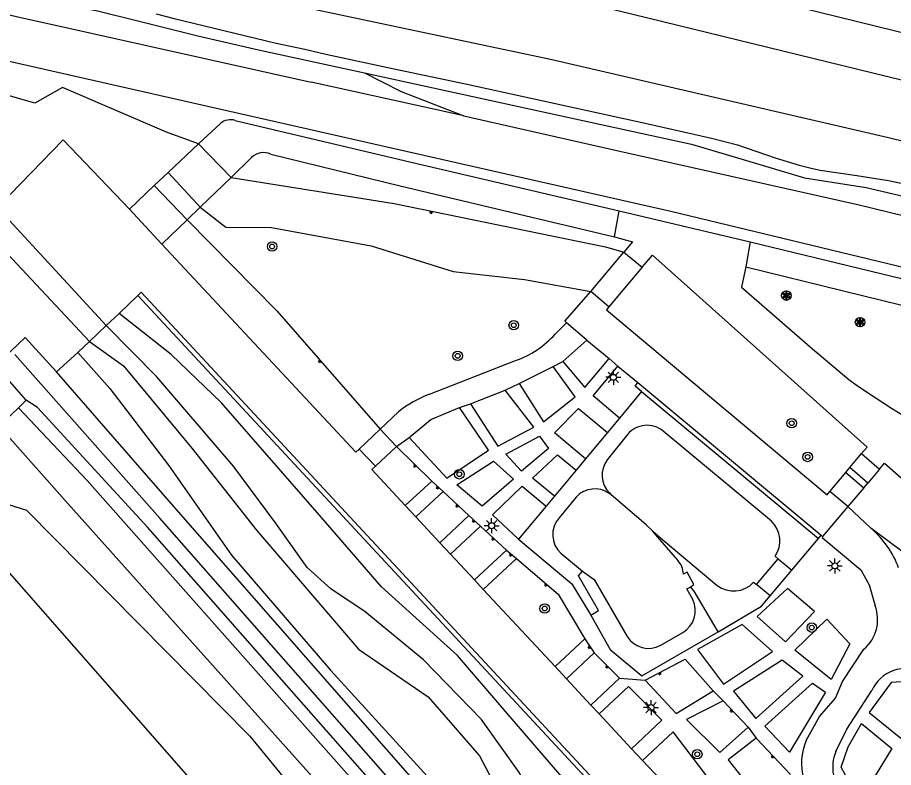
# Model space of a CAD drawing. Extents: x 131000 to 133014, y 396499 to 399001.
# Drawn here: x 132758.2 to 132831.8, y 397064.3 to 397127.3 of the extents above; entities that cross this region are included whole.
import ezdxf

# ---------------------------------------------------------------- set-up
doc = ezdxf.new("R2010")
doc.units = 0
for name, color, linetype in [('gg-afsc-hekwerk', 7, 'Continuous'), ('gg-afsc-muur', 7, 'Continuous'), ('gg-aspt-spoorlijn', 7, 'Continuous'), ('gg-knt-BGT kruinlijn', 7, 'Continuous'), ('gg-knt-bovenkant onderkant talud', 7, 'Continuous'), ('gg-knt-trap', 7, 'Continuous'), ('gg-knt-verharding', 7, 'Continuous'), ('gg-kntw-bovenkant insteek waterloop', 7, 'Continuous'), ('gg-kntw-waterlijn', 7, 'Continuous'), ('gg-kwrk-duiker element', 7, 'Continuous'), ('gt-grn-bladgrens', 7, 'Continuous'), ('gt-grn-groengrens', 7, 'Continuous'), ('gt-symb-boom', 7, 'Continuous'), ('gt-symb-lichtmast', 7, 'Continuous'), ('gt-symb-solitaire heester', 7, 'Continuous'), ('gt-symb-talud symbool', 7, 'Continuous'), ('gx-grn-maaiveld', 7, 'Continuous')]:
    doc.layers.add(name, color=color, linetype=linetype)

# ---------------------------------------------------------------- blocks, each defined once
blk = doc.blocks.new('gt0-TALUD_1')
at = {"layer": 'gt-symb-talud symbool'}
for p, q in [((0, -1), (0, 0)), ((-1, -1), (-1, 0)), ((-0.5, -2), (-0.5, 0)), ((0.5, -2), (0.5, 0)), ((1, -1), (1, 0))]:
    blk.add_line(p, q, dxfattribs=at)
blk = doc.blocks.new('gt0-LMAST')
at = {"layer": 'gt-symb-lichtmast'}
for p, q in [((-0.182, 0.173), (-0.447, 0.438)), ((-0.005, 0.246), (-0.005, 0.621)), ((0.172, 0.173), (0.437, 0.438)), ((-0.255, -0.004), (-0.63, -0.004)), ((-0.182, -0.181), (-0.447, -0.446)), ((-0.005, -0.254), (-0.005, -0.629)), ((0.437, -0.446), (0.172, -0.181)), ((0.245, -0.004), (0.62, -0.004))]:
    blk.add_line(p, q, dxfattribs=at)
blk.add_circle((-0.005, -0.004), 0.25, dxfattribs=at)
blk = doc.blocks.new('gt0-BOOM')
at = {"layer": 'gt-symb-boom'}
for radius in [0.4, 0.2]:
    blk.add_circle((0, 0), radius, dxfattribs=at)
blk = doc.blocks.new('gt0-SH')
at = {"layer": 'gt-symb-solitaire heester'}
blk.add_circle((0, 0), 0.4, dxfattribs=at)
for centre, start, end in [((-0.346, 0.2), 270, 30), ((-0.346, -0.2), 330, 90), ((0, 0.4), 210, 330), ((0.346, 0.2), 150, 270), ((0.346, -0.2), 90, 210), ((0, -0.4), 30, 150)]:
    blk.add_arc(centre, 0.4, start, end, dxfattribs=at)

msp = doc.modelspace()

# ---------------------------------------------------------------- linework, layer by layer
at = {"layer": 'gg-afsc-hekwerk'}
msp.add_line((132753.283, 397085.513), (132778.588, 397056.673), dxfattribs=at)
msp.add_lwpolyline([(132743.722, 397126.538), (132744.536, 397126.577), (132813.063, 397111.044), (132862.158, 397099.218), (133000, 397065.503)], dxfattribs=at)
msp.add_lwpolyline([(132743.722, 397126.538), (132744.536, 397126.577), (132813.063, 397111.044), (132862.158, 397099.218), (133000, 397065.503)], dxfattribs=at)
at = {"layer": 'gg-afsc-muur'}
for p, q in [((132810.29, 397096.655), (132825.694, 397083.85)), ((132810.611, 397095.903), (132825.454, 397083.555)), ((132825.454, 397083.555), (132825.694, 397083.85))]:
    msp.add_line(p, q, dxfattribs=at)
for points in [[(132839.683, 397030.941), (132834.325, 397035.787), (132825.79, 397043.687), (132818.913, 397050.439), (132810.97, 397058.632), (132768.608, 397104.245), (132768.313, 397103.967)], [(132839.187, 397030.821), (132834.052, 397035.502), (132825.503, 397043.392), (132818.645, 397050.165), (132810.679, 397058.363), (132768.313, 397103.967)], [(132810.611, 397095.903), (132810.075, 397096.347), (132810.29, 397096.655)]]:
    msp.add_lwpolyline(points, dxfattribs=at)
at = {"layer": 'gg-aspt-spoorlijn'}
for points in [[(132110.723, 397302.409), (132226.378, 397274.126), (132549.815, 397194.813), (132708.508, 397156.011), (132769.111, 397141.519), (132818.731, 397129.462), (132868.261, 397117.251), (133000, 397085.097)], [(132110.325, 397298.794), (132321.532, 397247.115), (132372.342, 397234.593), (132835.05, 397121.424), (133000, 397081.027)], [(132601.747, 397171.39), (132626.419, 397165.348), (132654.182, 397158.524), (132722.793, 397141.701), (132741.264, 397137.252), (132765.093, 397131.845), (132802.955, 397123.804), (132831.338, 397117.223), (133000, 397075.839)], [(132822.481, 397026.458), (132817.799, 397031.335), (132810.514, 397039.389), (132770.171, 397085.283), (132757.997, 397099.007)]]:
    msp.add_lwpolyline(points, dxfattribs=at)
at = {"layer": 'gg-knt-BGT kruinlijn'}
for p, q in [((132790.027, 397091.279), (132792.991, 397088.388)), ((132792.991, 397088.388), (132793.945, 397087.519)), ((132793.945, 397087.519), (132796.114, 397085.485)), ((132796.114, 397085.485), (132797.09, 397084.613)), ((132797.09, 397084.613), (132799.257, 397082.598)), ((132799.257, 397082.598), (132800.116, 397081.891)), ((132805.844, 397075.143), (132806.643, 397073.962)), ((132806.643, 397073.962), (132808.761, 397071.826)), ((132808.761, 397071.826), (132810.912, 397071.659)), ((132816.609, 397070.765), (132817.446, 397069.93)), ((132817.446, 397069.93), (132819.546, 397067.731)), ((132819.546, 397067.731), (132820.22, 397066.809)), ((132820.22, 397066.809), (132823.123, 397063.762))]:
    msp.add_line(p, q, dxfattribs=at)
for points in [[(132772.469, 397110.32), (132779.989, 397102.694), (132788.668, 397092.735)], [(132800.116, 397081.891), (132803.61, 397078.902), (132805.844, 397075.143)], [(132810.912, 397071.659), (132814.282, 397073.43), (132816.609, 397070.765)]]:
    msp.add_lwpolyline(points, dxfattribs=at)
at = {"layer": 'gg-knt-bovenkant onderkant talud'}
for points in [[(132773.412, 397116.716), (132770.727, 397117.685), (132762.01, 397121.436), (132759.687, 397120.13), (132750.909, 397122.641), (132744.606, 397123.782), (132743.624, 397124.842)], [(132776.158, 397113.873), (132789.838, 397111.683), (132807.583, 397108.061), (132809.134, 397107.617)], [(132773.563, 397111.391), (132775.706, 397109.717), (132779.545, 397109.69), (132787.917, 397108.151), (132794.799, 397105.992), (132800.771, 397105.306), (132806.359, 397104.291)]]:
    msp.add_lwpolyline(points, dxfattribs=at)
at = {"layer": 'gg-knt-trap'}
for p, q in [((132770.875, 397114.282), (132773.412, 397116.716)), ((132773.412, 397116.716), (132776.158, 397113.873)), ((132773.563, 397111.391), (132770.875, 397114.282)), ((132776.158, 397113.873), (132773.563, 397111.391)), ((132767.629, 397111.208), (132769.706, 397113.201)), ((132769.706, 397113.201), (132772.469, 397110.32)), ((132770.345, 397108.282), (132767.629, 397111.208)), ((132772.469, 397110.32), (132770.345, 397108.282)), ((132806.359, 397104.291), (132809.134, 397107.617)), ((132809.134, 397107.617), (132810.668, 397106.345)), ((132810.668, 397106.345), (132807.87, 397103.01)), ((132807.87, 397103.01), (132806.359, 397104.291)), ((132786.9, 397091.065), (132788.668, 397092.735)), ((132788.668, 397092.735), (132790.027, 397091.279)), ((132788.264, 397089.626), (132786.9, 397091.065)), ((132790.027, 397091.279), (132788.264, 397089.626)), ((132828.103, 397089.52), (132829.074, 397090.69)), ((132829.074, 397090.69), (132830.586, 397089.399)), ((132829.605, 397088.225), (132828.103, 397089.52)), ((132826.423, 397087.521), (132827.751, 397089.12)), ((132827.751, 397089.12), (132829.276, 397087.822)), ((132830.586, 397089.399), (132829.605, 397088.225)), ((132827.937, 397086.239), (132826.423, 397087.521)), ((132829.276, 397087.822), (132827.937, 397086.239))]:
    msp.add_line(p, q, dxfattribs=at)
at = {"layer": 'gg-knt-verharding'}
for p, q in [((132773.412, 397116.716), (132775.263, 397118.423)), ((132776.158, 397113.873), (132777.873, 397115.541)), ((132769.706, 397113.201), (132770.875, 397114.282)), ((132772.469, 397110.32), (132773.563, 397111.391)), ((132808.327, 397108.892), (132808.725, 397111.064)), ((132808.725, 397111.064), (132819.735, 397108.467)), ((132819.735, 397108.467), (132819.352, 397106.386)), ((132819.735, 397108.467), (133000, 397064.614)), ((132810.668, 397106.345), (132811.533, 397107.364)), ((132766.744, 397102.471), (132768.313, 397103.967)), ((132765.673, 397101.445), (132766.744, 397102.471)), ((132803.352, 397100.721), (132804.297, 397101.669)), ((132806.012, 397100.222), (132804.297, 397101.669)), ((132763.279, 397099.172), (132764.25, 397100.102)), ((132804.006, 397098.426), (132806.012, 397100.222)), ((132806.012, 397100.222), (132807.878, 397098.666)), ((132761.496, 397097.555), (132763.279, 397099.172)), ((132792.799, 397095.677), (132800.034, 397098.498)), ((132803.196, 397097.995), (132804.006, 397098.426)), ((132807.878, 397098.666), (132808.63, 397098.039)), ((132800.324, 397096.576), (132803.196, 397097.995)), ((132808.63, 397098.039), (132810.29, 397096.655)), ((132799.151, 397096.01), (132800.324, 397096.576)), ((132796.251, 397094.874), (132799.151, 397096.01)), ((132810.611, 397095.903), (132808.757, 397093.678)), ((132758.956, 397095.181), (132758.294, 397094.527)), ((132795.324, 397094.567), (132796.251, 397094.874)), ((132758.294, 397094.527), (132756.654, 397093.001)), ((132788.668, 397092.735), (132790.194, 397094.197)), ((132808.757, 397093.678), (132807.742, 397092.46)), ((132807.742, 397092.46), (132805.915, 397090.267)), ((132821.52, 397085.009), (132812.42, 397092.579)), ((132790.027, 397091.279), (132791.099, 397092.043)), ((132809.429, 397092.3), (132807.729, 397090.168)), ((132805.915, 397090.267), (132805.109, 397089.3)), ((132827.751, 397089.12), (132828.103, 397089.52)), ((132805.109, 397089.3), (132803.289, 397087.116)), ((132829.276, 397087.822), (132829.605, 397088.225)), ((132808.025, 397087.259), (132807.897, 397087.353)), ((132807.909, 397087.387), (132808.025, 397087.259)), ((132803.289, 397087.116), (132802.594, 397086.282)), ((132805.121, 397087.048), (132803.684, 397085.311)), ((132790.775, 397086.326), (132791.651, 397085.384)), ((132802.594, 397086.282), (132800.287, 397083.514)), ((132827.937, 397086.239), (132825.802, 397083.724)), ((132827.937, 397086.239), (132829.858, 397084.422)), ((132791.651, 397085.384), (132793.672, 397083.213)), ((132823.228, 397080.911), (132825.454, 397083.555)), ((132825.694, 397083.85), (132825.802, 397083.724)), ((132793.672, 397083.213), (132794.56, 397082.259)), ((132794.56, 397082.259), (132796.57, 397080.098)), ((132803.836, 397082.333), (132805.642, 397080.829)), ((132822.078, 397081.85), (132821.817, 397082.081)), ((132820.27, 397079.697), (132822.078, 397081.85)), ((132822.078, 397081.85), (132823.228, 397080.911)), ((132821.416, 397078.739), (132823.228, 397080.911)), ((132796.57, 397080.098), (132797.322, 397079.291)), ((132820.018, 397079.898), (132820.27, 397079.697)), ((132797.322, 397079.291), (132803.345, 397072.818)), ((132821.416, 397078.739), (132820.27, 397079.697)), ((132812.217, 397074.607), (132814.06, 397075.664)), ((132803.345, 397072.818), (132804.305, 397071.786)), ((132804.305, 397071.786), (132806.353, 397069.586)), ((132806.353, 397069.586), (132807.046, 397068.84)), ((132807.046, 397068.84), (132809.774, 397065.909)), ((132809.774, 397065.909), (132810.687, 397064.928))]:
    msp.add_line(p, q, dxfattribs=at)
for points in [[(132776.498, 397118.668), (132791.262, 397115.166), (132808.725, 397111.064)], [(132757.592, 397112.448), (132762.047, 397117.031), (132767.629, 397111.208)], [(132779.485, 397115.846), (132790.335, 397113.184), (132808.327, 397108.892)], [(132808.327, 397108.892), (132809.857, 397108.485), (132809.134, 397107.617)], [(132770.345, 397108.282), (132786.623, 397090.801), (132786.9, 397091.065)], [(132811.533, 397107.364), (132829.536, 397091.224), (132829.074, 397090.69)], [(132819.352, 397106.386), (132819.003, 397104.672), (132824.945, 397099.5), (132828.006, 397096.916)], [(132819.352, 397106.386), (132852.166, 397098.303), (133000, 397062.492)], [(132804.297, 397101.669), (132804.166, 397101.813), (132806.359, 397104.291)], [(132807.87, 397103.01), (132807.655, 397102.757), (132826.198, 397087.244), (132826.423, 397087.521)], [(132758.956, 397095.181), (132756.359, 397098.078), (132758.867, 397100.432), (132761.496, 397097.555)], [(132758.294, 397094.527), (132764.055, 397088.438), (132788.92, 397060.384), (132813.342, 397032.623), (132819.555, 397025.767)], [(132791.099, 397092.043), (132792.911, 397093.547), (132795.324, 397094.567)], [(132756.654, 397093.001), (132762.436, 397086.511), (132786.011, 397060.167), (132785.868, 397059.547), (132785.432, 397059.012), (132780.419, 397054.618)], [(132788.264, 397089.626), (132787.963, 397089.347), (132790.775, 397086.326)], [(132830.586, 397089.399), (132831.009, 397089.89), (132837.833, 397083.871), (132842.876, 397079.755), (132846.223, 397077.381), (132851.05, 397074.062), (132857.738, 397070.09), (132863.161, 397067.335), (132867.996, 397065.023)], [(132811.529, 397084.214), (132811, 397084.718), (132808.025, 397087.259)], [(132811.529, 397084.214), (132812.03, 397083.757), (132816.942, 397079.633)], [(132813.64, 397081.735), (132811.964, 397083.674), (132811.529, 397084.214)], [(132825.802, 397083.724), (132825.768, 397083.662), (132829.015, 397080.931), (132829.717, 397079.684), (132830.218, 397077.921)], [(132800.287, 397083.514), (132804.753, 397079.762), (132806.345, 397077.127)], [(132806.345, 397077.127), (132807.005, 397077.534), (132805.317, 397080.431), (132805.642, 397080.829)], [(132805.642, 397080.829), (132806.618, 397080.118), (132809.398, 397075.348)], [(132814.683, 397079.487), (132815.005, 397079.701), (132814.425, 397080.739), (132814.124, 397080.572)], [(132814.926, 397078.435), (132814.404, 397079.343), (132814.683, 397079.487)], [(132817.039, 397075.719), (132815.012, 397079.15), (132814.866, 397079.334), (132814.683, 397079.487)], [(132817.039, 397075.719), (132820.669, 397077.876), (132821.416, 397078.739)], [(132806.345, 397077.127), (132807.963, 397074.256), (132810.642, 397072.026), (132817.039, 397075.719)], [(132824.419, 397066.619), (132825.548, 397068.614), (132826.876, 397070.161), (132827.463, 397071.553), (132829.281, 397074.264)], [(132826.915, 397065.674), (132827.835, 397067.559), (132829.948, 397070.793)], [(132810.687, 397064.928), (132818.985, 397056.148), (132822.216, 397056.057)]]:
    msp.add_lwpolyline(points, dxfattribs=at)
for centre, radius, start, end in [((132776.112, 397117.377), 1.347, 73.36595, 129.07542), ((132778.902, 397114.513), 1.455, 66.39649, 135.03161), ((132797.378, 397106.049), 8.005, 289.37531, 318.26743), ((132876.02, 397164.354), 82.784, 234.55006, 244.09319), ((132796.577, 397085.995), 10.393, 111.31478, 127.89035), ((132811.064, 397090.948), 2.121, 50.25105, 140.40719), ((132809.418, 397088.881), 2.124, 142.70047, 224.70613), ((132806.685, 397085.602), 2.13, 55.31029, 137.22962), ((132805.261, 397083.899), 2.117, 138.16017, 227.68362), ((132819.952, 397083.371), 2.267, 325.32431, 46.25959), ((132824.793, 397078.381), 7.883, 20.25318, 50.02292), ((132812.348, 397080.515), 1.777, 1.83979, 43.35096), ((132818.336, 397081.439), 2.281, 232.34213, 317.50572), ((132812.963, 397077.528), 2.162, 300.47686, 24.81273), ((132827.109, 397076.769), 3.316, 310.92815, 20.32942), ((132811.189, 397076.431), 2.093, 211.14341, 299.40148), ((132832.764, 397069.584), 3.065, 62.04044, 156.76633), ((132828.996, 397064.713), 4.958, 157.38907, 233.45837), ((132830.014, 397064.368), 3.363, 157.1472, 225.35945)]:
    msp.add_arc(centre, radius, start, end, dxfattribs=at)
at = {"layer": 'gg-kntw-bovenkant insteek waterloop'}
for points in [[(132837.526, 397029.978), (132827.47, 397039.198), (132823.128, 397044.233), (132817.697, 397050.027), (132814.73, 397052.131), (132810.15, 397056.405), (132804.614, 397062.756), (132799.042, 397069.211), (132795.158, 397073.739), (132788.79, 397079.515), (132783.386, 397085.76), (132775.35, 397094.947), (132771.108, 397099.012), (132766.744, 397102.471)], [(132763.279, 397099.172), (132765.971, 397096.163), (132770.889, 397089.725), (132776.177, 397082.156), (132784.506, 397072.506), (132793.792, 397062.317), (132798.767, 397055.656), (132807.891, 397047.43), (132824.34, 397029.441), (132825.564, 397027.655)]]:
    msp.add_lwpolyline(points, dxfattribs=at)
at = {"layer": 'gg-kntw-waterlijn'}
for points in [[(132833.836, 397029.112), (132828.394, 397033.374), (132823.365, 397040.149), (132820.871, 397044.28), (132816.936, 397048.095), (132813.821, 397050.007), (132807.602, 397053.304), (132805.789, 397054.868), (132803.502, 397057.377), (132802.524, 397059.303), (132800.355, 397063.899), (132797.171, 397068.361), (132792.304, 397073.372), (132787.414, 397077.413), (132784.532, 397079.341), (132782.529, 397081.145), (132779.88, 397084.889), (132776.331, 397089.667), (132769.906, 397097.147), (132765.673, 397101.445)], [(132764.25, 397100.102), (132767.108, 397098.062), (132772.863, 397091.15), (132778.295, 397084.258), (132786.857, 397074.277), (132792.695, 397070.268), (132797.014, 397065.323), (132801.537, 397056.712), (132804.132, 397053.455), (132807.958, 397050.73), (132813.133, 397047.495), (132817.171, 397045.548), (132818.052, 397044.739), (132821.828, 397039.364), (132826.338, 397032.535), (132830.713, 397028.379)]]:
    msp.add_lwpolyline(points, dxfattribs=at)
at = {"layer": 'gg-kwrk-duiker element'}
for p, q in [((132756.469, 397111.405), (132765.673, 397101.445)), ((132764.25, 397100.102), (132754.952, 397110.031)), ((132765.673, 397101.445), (132764.25, 397100.102))]:
    msp.add_line(p, q, dxfattribs=at)
at = {"layer": 'gt-grn-bladgrens'}
for points in [[(132735.504, 397134.252), (132735.601, 397134.226), (132759.114, 397128.751), (132761.674, 397128.464), (132764.83, 397127.908), (132768.429, 397127), (132773.358, 397125.773), (132778.453, 397124.586), (132787.353, 397122.652)], [(132769.866, 397127.628), (132771.372, 397127.236), (132779.942, 397125.163), (132782.329, 397124.642), (132784.092, 397124.24), (132789.707, 397123.023), (132795.838, 397121.727), (132801.448, 397120.52), (132810.899, 397118.432), (132816.478, 397117.179), (132818.654, 397116.612), (132821.82, 397115.519), (132823.836, 397114.91), (132824.728, 397114.699), (132825.6, 397114.487), (132828.668, 397114.049), (132831.333, 397113.621), (132834.236, 397113.002)]]:
    msp.add_lwpolyline(points, dxfattribs=at)
at = {"layer": 'gt-grn-groengrens'}
for p, q in [((132792.991, 397088.388), (132790.775, 397086.326)), ((132793.945, 397087.519), (132791.651, 397085.384)), ((132796.114, 397085.485), (132793.672, 397083.213)), ((132797.09, 397084.613), (132794.56, 397082.259)), ((132799.257, 397082.598), (132796.57, 397080.098)), ((132800.116, 397081.891), (132797.322, 397079.291)), ((132805.844, 397075.143), (132803.345, 397072.818)), ((132806.643, 397073.962), (132804.305, 397071.786)), ((132808.761, 397071.826), (132806.353, 397069.586))]:
    msp.add_line(p, q, dxfattribs=at)
for points in [[(132804.006, 397098.426), (132805.857, 397096.242), (132807.878, 397098.666)], [(132823.784, 397026.746), (132818.942, 397032.51), (132811.618, 397040.306), (132771.157, 397086.486), (132761.496, 397097.555)], [(132800.324, 397096.576), (132802.388, 397093.369), (132805.034, 397095.455), (132803.196, 397097.995)], [(132808.757, 397093.678), (132806.538, 397095.531), (132808.63, 397098.039)], [(132796.251, 397094.874), (132798.556, 397091.31), (132801.557, 397092.92), (132799.151, 397096.01)], [(132821.051, 397026.125), (132816.803, 397030.454), (132809.552, 397038.586), (132769.132, 397084.525), (132759.908, 397094.577), (132758.956, 397095.181)], [(132791.099, 397092.043), (132794.275, 397088.626), (132797.754, 397090.975), (132795.324, 397094.567)], [(132805.915, 397090.267), (132803.3, 397092.445), (132805.304, 397094.491), (132807.742, 397092.46)], [(132802.038, 397092.16), (132802.809, 397091.116), (132800.526, 397089.233), (132799.218, 397090.642), (132802.038, 397092.16)], [(132803.289, 397087.116), (132801.449, 397088.643), (132803.546, 397090.603), (132805.109, 397089.3)], [(132798.176, 397090.048), (132799.851, 397088.56), (132797.223, 397086.283), (132795.093, 397088.073), (132798.176, 397090.048)], [(132800.287, 397083.514), (132798.088, 397085.558), (132800.595, 397087.948), (132802.594, 397086.282)], [(132753.283, 397085.513), (132755.31, 397087.102), (132758.964, 397085.957), (132777.717, 397066.963), (132783.011, 397060.513), (132778.588, 397056.673)], [(132867.996, 397065.023), (132866.165, 397061.691), (132855.61, 397067.483), (132849.577, 397070.947), (132843.21, 397074.975), (132837.191, 397079.275), (132832.601, 397082.382), (132829.858, 397084.422)], [(132820.301, 397077.024), (132822.695, 397074.895), (132825.114, 397077.451), (132822.865, 397079.36), (132820.301, 397077.024)], [(132815.293, 397074.258), (132817.474, 397071.339), (132821.606, 397074.077), (132819.059, 397076.341), (132815.293, 397074.258)], [(132826.153, 397076.797), (132828.087, 397074.735), (132826.535, 397071.725), (132823.483, 397074.183), (132826.153, 397076.797)], [(132822.423, 397073.351), (132818.34, 397070.751), (132820.206, 397068.454), (132824.143, 397072.018), (132822.423, 397073.351)], [(132809.774, 397065.909), (132812.314, 397068.308), (132809.507, 397071.13), (132807.046, 397068.84)], [(132810.912, 397071.659), (132813.527, 397068.881), (132816.609, 397070.765)], [(132824.952, 397071.424), (132826.055, 397070.675), (132823.035, 397065.62), (132820.965, 397067.796), (132824.952, 397071.424)], [(132829.713, 397068.95), (132832.368, 397066.806), (132835.113, 397070.216), (132833.685, 397071.608), (132831.557, 397071.475), (132829.713, 397068.95)], [(132817.446, 397069.93), (132814.392, 397068.383), (132817.183, 397065.611), (132819.546, 397067.731)], [(132831.618, 397065.947), (132829.389, 397062.259), (132828.668, 397061.943), (132827.356, 397064.358), (132827.962, 397066.076), (132829.08, 397068.046), (132831.618, 397065.947)], [(132822.216, 397056.057), (132821.636, 397058.397), (132819.854, 397061.332), (132818.215, 397060.826), (132813.273, 397067.334), (132810.687, 397064.928)], [(132820.22, 397066.809), (132817.876, 397064.972), (132823, 397058.484), (132824.661, 397055.989)]]:
    msp.add_lwpolyline(points, dxfattribs=at)
at = {"layer": 'gx-grn-maaiveld'}
msp.add_line((132795.699, 397119.046), (132808.53, 397116.133), dxfattribs=at)
for points in [[(132727.226, 397125.753), (132731.078, 397128.501), (132735.308, 397131.493), (132736.412, 397132.274), (132744.797, 397130.397), (132764.796, 397125.921), (132782.866, 397121.877)], [(132787.353, 397122.652), (132802.22, 397119.42), (132814.791, 397116.682), (132820.447, 397114.991), (132824.289, 397113.853), (132829.453, 397113.032), (132849.706, 397108.265), (132918.155, 397091.44), (132972.159, 397078.244), (133000, 397071.423)], [(132787.353, 397122.652), (132790.43, 397121.094), (132795.699, 397119.046)], [(132795.699, 397119.046), (132793.293, 397119.582), (132782.866, 397121.877)], [(132808.53, 397116.133), (132828.863, 397111.582), (133000, 397069.735)]]:
    msp.add_lwpolyline(points, dxfattribs=at)

# ---------------------------------------------------------------- block references
at = {"layer": 'gt-symb-boom'}
for p in [(132779.595, 397108.081), (132799.878, 397101.472), (132795.173, 397098.901), (132823.212, 397093.245), (132824.551, 397090.414), (132795.313, 397088.961), (132802.475, 397077.689), (132824.897, 397076.086), (132815.283, 397065.456)]:
    msp.add_blockref('gt0-BOOM', p, dxfattribs=at)
at = {"layer": 'gt-symb-lichtmast'}
for p in [(132808.249, 397097.102), (132798.028, 397084.645), (132826.841, 397081.269), (132811.41, 397069.374)]:
    msp.add_blockref('gt0-LMAST', p, dxfattribs=at)
at = {"layer": 'gt-symb-solitaire heester'}
for p in [(132822.766, 397103.962), (132828.953, 397101.735)]:
    msp.add_blockref('gt0-SH', p, dxfattribs=at)
at = {"layer": 'gt-symb-talud symbool'}
for p, xscale, yscale, rotation in [((132792.971, 397111.043), 0.10001999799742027, 0.1000199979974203, -11.53462064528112), ((132783.645, 397098.499), 0.09990495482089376, 0.09990495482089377, -48.65222277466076), ((132791.626, 397089.719), 0.10041912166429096, 0.100419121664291, -44.1930705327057), ((132793.539, 397087.889), 0.09982484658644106, 0.09982484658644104, -42.15786210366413), ((132795.178, 397086.362), 0.09976472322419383, 0.09976472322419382, -42.96908576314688), ((132796.561, 397085.085), 0.10056838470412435, 0.10056838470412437, -41.77547739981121), ((132798.194, 397083.586), 0.09976472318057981, 0.09976472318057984, -42.96908578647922), ((132799.679, 397082.251), 0.10012492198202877, 0.10012492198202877, -39.73230287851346), ((132802.649, 397079.724), 0.10000499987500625, 0.10000499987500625, -40.53915174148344), ((132806.287, 397074.489), 0.10012492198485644, 0.10012492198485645, -55.99250758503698), ((132807.752, 397072.844), 0.0997045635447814, 0.09970456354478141, -45.406346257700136), ((132812.112, 397072.289), 0.10064790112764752, 0.10064790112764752, 27.83808120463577), ((132818.2, 397069.141), 0.09972462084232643, 0.09972462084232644, -46.218875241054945), ((132821.658, 397065.299), 0.0997246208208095, 0.0997246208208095, -46.21887522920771)]:
    msp.add_blockref('gt0-TALUD_1', p, dxfattribs=dict(at, xscale=xscale, yscale=yscale, rotation=rotation))

doc.saveas('drawing.dxf')
